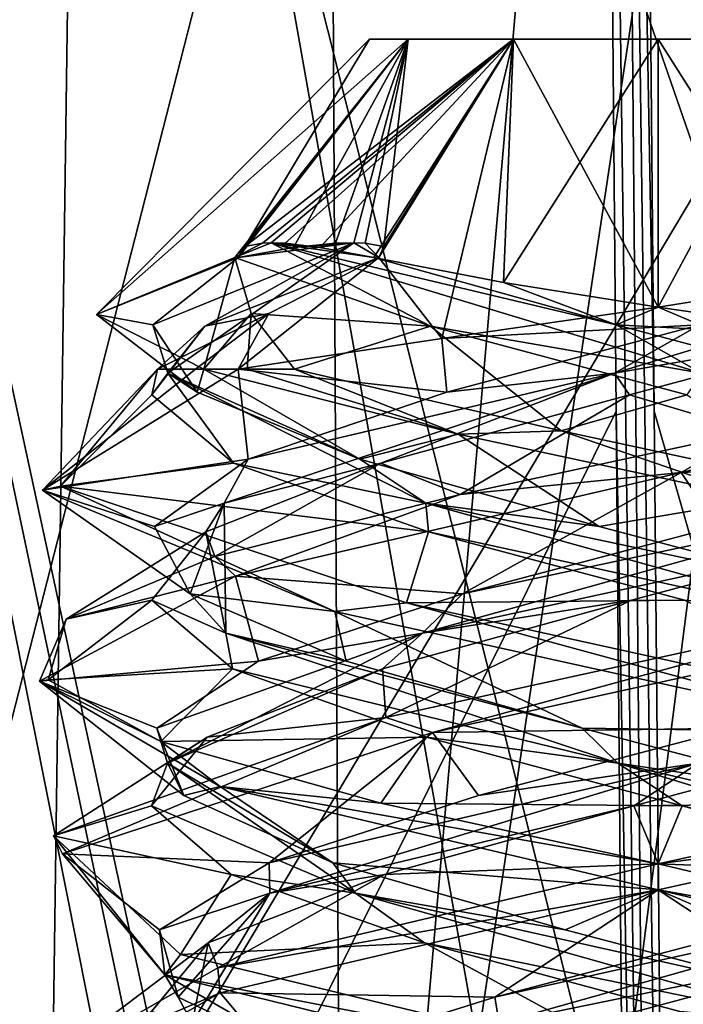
# Model space of a CAD drawing. Header units: millimetres. Extents: x -18.9 to 18.9, y -8.8 to 59.9.
# Tile 357 of 463: x -1.5 to 0.1, y 36.7 to 39. Entities that reach past the tile are written whole.
import ezdxf

# ---------------------------------------------------------------- set-up
doc = ezdxf.new("R2010")
doc.units = ezdxf.units.MM
doc.header["$LTSCALE"] = 65.185185
for name, color, linetype in [('1', 7, 'CONTINUOUS'), ('20', 7, 'CONTINUOUS'), ('3131', 7, 'CONTINUOUS'), ('3132', 7, 'CONTINUOUS'), ('3133', 7, 'CONTINUOUS'), ('3136', 7, 'CONTINUOUS'), ('3199', 7, 'CONTINUOUS'), ('3200', 7, 'CONTINUOUS'), ('3201', 7, 'CONTINUOUS'), ('3202', 7, 'CONTINUOUS'), ('3203', 7, 'CONTINUOUS'), ('3204', 7, 'CONTINUOUS'), ('3205', 7, 'CONTINUOUS'), ('3206', 7, 'CONTINUOUS'), ('3207', 7, 'CONTINUOUS'), ('3208', 7, 'CONTINUOUS'), ('3209', 7, 'CONTINUOUS'), ('3210', 7, 'CONTINUOUS'), ('3288', 7, 'CONTINUOUS'), ('461', 7, 'CONTINUOUS'), ('527', 7, 'CONTINUOUS'), ('532', 7, 'CONTINUOUS'), ('533', 7, 'CONTINUOUS'), ('545', 7, 'CONTINUOUS'), ('831', 7, 'CONTINUOUS')]:
    doc.layers.add(name, color=color, linetype=linetype)

msp = doc.modelspace()

# ---------------------------------------------------------------- linework, layer by layer
at = {"layer": '1', "color": 7, "linetype": 'Continuous'}
for points in [[(-0.7633, 34.4, -17.3832), (-5.1701, 34.4, -16.6141), (-0.8483, 50.9109, -17.3793), (-0.7633, 34.4, -17.3832)], [(-0.8483, 50.9109, -17.3793), (-5.1701, 34.4, -16.6141), (-3.6937, 50.9106, -17.0034), (-0.8483, 50.9109, -17.3793)], [(1.7202, 50.9108, -17.3148), (-0.7633, 34.4, -17.3832), (-0.8483, 50.9109, -17.3793), (1.7202, 50.9108, -17.3148)], [(3.694, 34.4, -17.0034), (-0.7633, 34.4, -17.3832), (1.7202, 50.9108, -17.3148), (3.694, 34.4, -17.0034)], [(-3.8845, 32.6, 16.9605), (-0.5737, 32.6, 17.3906), (-2.778, 43.6898, 17.1768), (-3.8845, 32.6, 16.9605)], [(-2.778, 43.6898, 17.1768), (-0.5737, 32.6, 17.3906), (0.833, 43.5761, 17.38), (-2.778, 43.6898, 17.1768)], [(-0.5737, 32.6, 17.3906), (2.7607, 32.6, 17.1796), (0.833, 43.5761, 17.38), (-0.5737, 32.6, 17.3906)]]:
    msp.add_3dface(points, dxfattribs=at)
at = {"layer": '20', "color": 7, "linetype": 'Continuous'}
for points in [[(-2.7681, 37.9345, -14.8684), (-2.8526, 34.593, -14.9536), (-1.3992, 41.407, -15.9712), (-2.7681, 37.9345, -14.8684)], [(-1.3992, 41.407, -15.9712), (-2.8526, 34.593, -14.9536), (-1.494, 34.593, -16.1898), (-1.3992, 41.407, -15.9712)], [(-2.6795, 41.407, -14.7805), (-2.7681, 37.9345, -14.8684), (-1.3992, 41.407, -15.9712), (-2.6795, 41.407, -14.7805)], [(0.3118, 34.593, -16.526), (-1.3992, 41.407, -15.9712), (-1.494, 34.593, -16.1898), (0.3118, 34.593, -16.526)], [(0.3206, 41.407, -16.286), (-1.3992, 41.407, -15.9712), (0.3118, 34.593, -16.526), (0.3206, 41.407, -16.286)]]:
    msp.add_3dface(points, dxfattribs=at)
at = {"layer": '3131', "color": 7, "linetype": 'Continuous'}
for points in [[(-0.7, 39, -13.3), (-0.606, 39, -12.9498), (-0.606, 39, -13.6502), (-0.7, 39, -13.3)], [(-0.606, 39, -12.9498), (-0.3502, 39, -12.694), (-0.606, 39, -13.6502), (-0.606, 39, -12.9498)], [(-0.606, 39, -13.6502), (-0.3502, 39, -12.694), (-0.3502, 39, -13.906), (-0.606, 39, -13.6502)], [(-0.3502, 39, -12.694), (0, 39, -12.6), (-0.3502, 39, -13.906), (-0.3502, 39, -12.694)], [(-0.3502, 39, -13.906), (0, 39, -12.6), (0, 39, -14), (-0.3502, 39, -13.906)], [(0, 39, -14), (0, 39, -12.6), (0.3502, 39, -12.694), (0, 39, -14)], [(0.3502, 39, -13.906), (0, 39, -14), (0.3502, 39, -12.694), (0.3502, 39, -13.906)]]:
    msp.add_3dface(points, dxfattribs=at)
at = {"layer": '3132', "color": 7, "linetype": 'Continuous'}
for points in [[(-0.7, 39, -13.3), (-0.606, 39, -13.6502), (-1.3619, 38.3327, -13.4206), (-0.7, 39, -13.3)], [(-1.0181, 38.4706, -12.611), (-0.7, 39, -13.3), (-1.3619, 38.3327, -13.4206), (-1.0181, 38.4706, -12.611)], [(-1.3619, 38.3327, -13.4206), (-0.606, 39, -13.6502), (-1.0262, 38.4706, -13.9769), (-1.3619, 38.3327, -13.4206)], [(-1.0262, 38.4706, -13.9769), (-0.606, 39, -13.6502), (-1.0022, 38.4974, -13.9647), (-1.0262, 38.4706, -13.9769)], [(-0.606, 39, -12.9498), (-0.7, 39, -13.3), (-1.0181, 38.4706, -12.611), (-0.606, 39, -12.9498)], [(-0.8838, 38.4952, -12.4812), (-0.606, 39, -12.9498), (-1.0181, 38.4706, -12.611), (-0.8838, 38.4952, -12.4812)], [(-0.606, 39, -13.6502), (-0.3502, 39, -13.906), (-1.0022, 38.4974, -13.9647), (-0.606, 39, -13.6502)], [(-1.0022, 38.4974, -13.9647), (-0.3502, 39, -13.906), (-0.9589, 38.506, -14.0114), (-1.0022, 38.4974, -13.9647)], [(-0.9589, 38.506, -14.0114), (-0.3502, 39, -13.906), (-0.9382, 38.5067, -14.0374), (-0.9589, 38.506, -14.0114)], [(-0.9382, 38.5067, -14.0374), (-0.3502, 39, -13.906), (-0.9043, 38.5054, -14.0806), (-0.9382, 38.5067, -14.0374)], [(-0.9043, 38.5054, -14.0806), (-0.3502, 39, -13.906), (-0.8203, 38.4954, -14.1821), (-0.9043, 38.5054, -14.0806)], [(-0.7824, 38.5053, -12.3972), (-0.606, 39, -12.9498), (-0.8838, 38.4952, -12.4812), (-0.7824, 38.5053, -12.3972)], [(-0.8203, 38.4954, -14.1821), (-0.3502, 39, -13.906), (-0.689, 38.4706, -14.3181), (-0.8203, 38.4954, -14.1821)], [(-0.7374, 38.5067, -12.3618), (-0.606, 39, -12.9498), (-0.7824, 38.5053, -12.3972), (-0.7374, 38.5067, -12.3618)], [(-0.7102, 38.506, -12.3402), (-0.606, 39, -12.9498), (-0.7374, 38.5067, -12.3618), (-0.7102, 38.506, -12.3402)], [(-0.6646, 38.4973, -12.2976), (-0.606, 39, -12.9498), (-0.7102, 38.506, -12.3402), (-0.6646, 38.4973, -12.2976)], [(-0.689, 38.4706, -14.3181), (-0.3502, 39, -13.906), (-0.3746, 38.41, -14.5344), (-0.689, 38.4706, -14.3181)], [(-0.6769, 38.4706, -12.2738), (-0.3502, 39, -12.694), (-0.6646, 38.4973, -12.2976), (-0.6769, 38.4706, -12.2738)], [(-0.3502, 39, -12.694), (-0.6769, 38.4706, -12.2738), (-0.5245, 38.2745, -11.9745), (-0.3502, 39, -12.694)], [(-0.3502, 39, -12.694), (-0.606, 39, -12.9498), (-0.6646, 38.4973, -12.2976), (-0.3502, 39, -12.694)], [(0, 38.3506, -11.9506), (-0.3502, 39, -12.694), (-0.5245, 38.2745, -11.9745), (0, 38.3506, -11.9506)], [(-0.3502, 39, -13.906), (0, 39, -14), (-0.3746, 38.41, -14.5344), (-0.3502, 39, -13.906)], [(-0.3746, 38.41, -14.5344), (0, 39, -14), (0, 38.3506, -14.6494), (-0.3746, 38.41, -14.5344)], [(0, 39, -12.6), (-0.3502, 39, -12.694), (0, 38.3506, -11.9506), (0, 39, -12.6)], [(-1.1015, 38.2, -14.3182), (-1.3619, 38.3327, -13.4206), (-1.0262, 38.4706, -13.9769), (-1.1015, 38.2, -14.3182)], [(-0.9864, 38.335, -14.2435), (-1.1015, 38.2, -14.3182), (-1.0262, 38.4706, -13.9769), (-0.9864, 38.335, -14.2435)], [(-0.9434, 38.3351, -12.3136), (-1.0182, 38.2, -12.1985), (-0.6769, 38.4706, -12.2738), (-0.9434, 38.3351, -12.3136)], [(-0.6769, 38.4706, -12.2738), (-1.0182, 38.2, -12.1985), (-0.5245, 38.2745, -11.9745), (-0.6769, 38.4706, -12.2738)], [(-1.2135, 38.2, -12.4183), (-1.1213, 38.2, -12.3036), (-0.9434, 38.3351, -12.3136), (-1.2135, 38.2, -12.4183)], [(-1.1213, 38.2, -12.3036), (-1.0182, 38.2, -12.1985), (-0.9434, 38.3351, -12.3136), (-1.1213, 38.2, -12.3036)], [(-0.9964, 38.2, -14.4213), (-1.1015, 38.2, -14.3182), (-0.9864, 38.335, -14.2435), (-0.9964, 38.2, -14.4213)], [(-0.8817, 38.2, -14.5135), (-0.9964, 38.2, -14.4213), (-0.9864, 38.335, -14.2435), (-0.8817, 38.2, -14.5135)]]:
    msp.add_3dface(points, dxfattribs=at)
at = {"layer": '3133', "color": 7, "linetype": 'Continuous'}
for points in [[(1.1015, 38.2, -12.2818), (0.2287, 38.0487, -11.8175), (0.0561, 37.9494, -11.8011), (1.1015, 38.2, -12.2818)], [(0.2287, 38.0487, -11.8175), (-0.4799, 37.8963, -11.8788), (0.0561, 37.9494, -11.8011), (0.2287, 38.0487, -11.8175)], [(0.0561, 37.9494, -11.8011), (-0.4799, 37.8963, -11.8788), (-1.0242, 37.6983, -12.2041), (0.0561, 37.9494, -11.8011)], [(-0.4799, 37.8963, -11.8788), (-1.0743, 37.7459, -12.2532), (-1.0242, 37.6983, -12.2041), (-0.4799, 37.8963, -11.8788)], [(-1.0743, 37.7459, -12.2532), (-1.435, 37.5941, -12.8632), (-1.0242, 37.6983, -12.2041), (-1.0743, 37.7459, -12.2532)], [(-1.0242, 37.6983, -12.2041), (-1.435, 37.5941, -12.8632), (-1.4998, 37.4432, -13.2731), (-1.0242, 37.6983, -12.2041)], [(0.6203, 37.6357, -11.9343), (-0.6602, 37.3549, -11.9531), (-0.5467, 37.3188, -11.9032), (0.6203, 37.6357, -11.9343)], [(0.7838, 37.6125, -12.0211), (0.6203, 37.6357, -11.9343), (-0.5467, 37.3188, -11.9032), (0.7838, 37.6125, -12.0211)], [(-1.435, 37.5941, -12.8632), (-1.4787, 37.4463, -13.5519), (-1.4998, 37.4432, -13.2731), (-1.435, 37.5941, -12.8632)], [(-1.4787, 37.4463, -13.5519), (-1.2056, 37.2972, -14.1925), (-1.4998, 37.4432, -13.2731), (-1.4787, 37.4463, -13.5519)], [(-1.4998, 37.4432, -13.2731), (-1.2056, 37.2972, -14.1925), (-1.062, 37.1879, -14.3593), (-1.4998, 37.4432, -13.2731)], [(-0.6602, 37.3549, -11.9531), (-1.4657, 37.0682, -12.9813), (-1.4437, 37.025, -12.8929), (-0.6602, 37.3549, -11.9531)], [(-0.5467, 37.3188, -11.9032), (-0.6602, 37.3549, -11.9531), (-1.4437, 37.025, -12.8929), (-0.5467, 37.3188, -11.9032)], [(-1.2056, 37.2972, -14.1925), (-0.6723, 37.1479, -14.6409), (-1.062, 37.1879, -14.3593), (-1.2056, 37.2972, -14.1925)], [(-0.6723, 37.1479, -14.6409), (0, 37, -14.8), (-1.062, 37.1879, -14.3593), (-0.6723, 37.1479, -14.6409)], [(-1.062, 37.1879, -14.3593), (0, 37, -14.8), (0, 36.9375, -14.8), (-1.062, 37.1879, -14.3593)], [(-1.4657, 37.0682, -12.9813), (-1.1582, 36.7808, -14.2532), (-1.196, 36.7312, -14.2053), (-1.4657, 37.0682, -12.9813)], [(-1.4437, 37.025, -12.8929), (-1.4657, 37.0682, -12.9813), (-1.196, 36.7312, -14.2053), (-1.4437, 37.025, -12.8929)], [(0, 36.9375, -11.8), (0, 37, -11.8), (-1.067, 36.7481, -12.2457), (0, 36.9375, -11.8)], [(-1.0616, 36.6872, -12.2403), (0, 36.9375, -11.8), (-1.067, 36.7481, -12.2457), (-1.0616, 36.6872, -12.2403)], [(-1.1582, 36.7808, -14.2532), (0, 36.5, -14.8), (-1.196, 36.7312, -14.2053), (-1.1582, 36.7808, -14.2532)], [(-1.5, 36.4999, -13.3004), (-1.0616, 36.6872, -12.2403), (-1.067, 36.7481, -12.2457), (-1.5, 36.4999, -13.3004)], [(-1.196, 36.7312, -14.2053), (0, 36.5, -14.8), (0, 36.4375, -14.8), (-1.196, 36.7312, -14.2053)], [(-1.5, 36.437, -13.3023), (-1.0616, 36.6872, -12.2403), (-1.5, 36.4999, -13.3004), (-1.5, 36.437, -13.3023)]]:
    msp.add_3dface(points, dxfattribs=at)
at = {"layer": '3136', "color": 7, "linetype": 'Continuous'}
for points in [[(0.3502, 39, -12.694), (0, 39, -12.6), (0.3746, 38.41, -12.0656), (0.3502, 39, -12.694)], [(0, 39, -12.6), (0, 38.3506, -11.9506), (0.3746, 38.41, -12.0656), (0, 39, -12.6)], [(0, 39, -14), (0.3502, 39, -13.906), (0, 38.3506, -14.6494), (0, 39, -14)], [(0, 38.3506, -14.6494), (0.3502, 39, -13.906), (0.5245, 38.2745, -14.6255), (0, 38.3506, -14.6494)]]:
    msp.add_3dface(points, dxfattribs=at)
at = {"layer": '3199', "color": 7, "linetype": 'Continuous'}
for points in [[(-0.9864, 38.335, -14.2435), (-1.0262, 38.4706, -13.9769), (-0.5519, 38.3044, -14.3985), (-0.9864, 38.335, -14.2435)], [(-0.8817, 38.2, -14.5135), (-0.9864, 38.335, -14.2435), (-0.5519, 38.3044, -14.3985), (-0.8817, 38.2, -14.5135)], [(-0.235, 38.0501, -14.7815), (-0.8817, 38.2, -14.5135), (-0.5519, 38.3044, -14.3985), (-0.235, 38.0501, -14.7815)], [(0.0695, 38.1382, -14.5274), (-0.235, 38.0501, -14.7815), (-0.5519, 38.3044, -14.3985), (0.0695, 38.1382, -14.5274)], [(0.4631, 37.9001, -14.7267), (-0.235, 38.0501, -14.7815), (0.0695, 38.1382, -14.5274), (0.4631, 37.9001, -14.7267)], [(-0.0585, 37.1411, -12.072), (0.681, 37.15, -11.9635), (0.5617, 37.3073, -12.2064), (-0.0585, 37.1411, -12.072)], [(-0.6631, 36.9749, -12.2648), (0, 37, -11.8), (-0.0585, 37.1411, -12.072), (-0.6631, 36.9749, -12.2648)], [(0, 37, -11.8), (0.681, 37.15, -11.9635), (-0.0585, 37.1411, -12.072), (0, 37, -11.8)], [(-1.067, 36.7481, -12.2457), (0, 37, -11.8), (-0.6631, 36.9749, -12.2648), (-1.067, 36.7481, -12.2457)], [(-1.091, 36.8087, -12.7335), (-1.067, 36.7481, -12.2457), (-0.6631, 36.9749, -12.2648), (-1.091, 36.8087, -12.7335)], [(-1.5, 36.4999, -13.3004), (-1.067, 36.7481, -12.2457), (-1.091, 36.8087, -12.7335), (-1.5, 36.4999, -13.3004)], [(-1.2282, 36.6425, -13.353), (-1.5, 36.4999, -13.3004), (-1.091, 36.8087, -12.7335), (-1.2282, 36.6425, -13.353)]]:
    msp.add_3dface(points, dxfattribs=at)
at = {"layer": '3200', "color": 7, "linetype": 'Continuous'}
for points in [[(-1.0262, 38.4706, -13.9769), (-0.9589, 38.506, -14.0114), (-0.9382, 38.5067, -14.0374), (-1.0262, 38.4706, -13.9769)], [(-1.0262, 38.4706, -13.9769), (-0.9382, 38.5067, -14.0374), (-0.5519, 38.3044, -14.3985), (-1.0262, 38.4706, -13.9769)], [(-1.0262, 38.4706, -13.9769), (-1.0022, 38.4974, -13.9647), (-0.9589, 38.506, -14.0114), (-1.0262, 38.4706, -13.9769)], [(-0.9382, 38.5067, -14.0374), (-0.9043, 38.5054, -14.0806), (-0.8203, 38.4954, -14.1821), (-0.9382, 38.5067, -14.0374)], [(-0.9382, 38.5067, -14.0374), (-0.8203, 38.4954, -14.1821), (-0.689, 38.4706, -14.3181), (-0.9382, 38.5067, -14.0374)], [(-0.9382, 38.5067, -14.0374), (-0.689, 38.4706, -14.3181), (-0.1015, 38.3076, -14.5252), (-0.9382, 38.5067, -14.0374)], [(-0.5519, 38.3044, -14.3985), (-0.9382, 38.5067, -14.0374), (0.1057, 38.1905, -14.4886), (-0.5519, 38.3044, -14.3985)], [(0.1057, 38.1905, -14.4886), (-0.9382, 38.5067, -14.0374), (-0.1015, 38.3076, -14.5252), (0.1057, 38.1905, -14.4886)], [(0.0695, 38.1382, -14.5274), (-0.5519, 38.3044, -14.3985), (0.1057, 38.1905, -14.4886), (0.0695, 38.1382, -14.5274)], [(0.5121, 38.1445, -14.4176), (0.1057, 38.1905, -14.4886), (-0.1015, 38.3076, -14.5252), (0.5121, 38.1445, -14.4176)], [(-0.4351, 37.1661, -12.1502), (0.0974, 37.2448, -12.1107), (0.1843, 37.3292, -12.0845), (-0.4351, 37.1661, -12.1502)], [(-0.0585, 37.1411, -12.072), (0.5617, 37.3073, -12.2064), (0.0974, 37.2448, -12.1107), (-0.0585, 37.1411, -12.072)], [(-0.9411, 36.9295, -12.5664), (0.0974, 37.2448, -12.1107), (-0.9429, 37.003, -12.5111), (-0.9411, 36.9295, -12.5664)], [(-0.9429, 37.003, -12.5111), (0.0974, 37.2448, -12.1107), (-0.4351, 37.1661, -12.1502), (-0.9429, 37.003, -12.5111)], [(-0.0585, 37.1411, -12.072), (0.0974, 37.2448, -12.1107), (-0.9411, 36.9295, -12.5664), (-0.0585, 37.1411, -12.072)], [(-0.6631, 36.9749, -12.2648), (-0.0585, 37.1411, -12.072), (-0.9411, 36.9295, -12.5664), (-0.6631, 36.9749, -12.2648)], [(-1.2085, 36.84, -13.0746), (-0.9411, 36.9295, -12.5664), (-0.9429, 37.003, -12.5111), (-1.2085, 36.84, -13.0746)], [(-1.091, 36.8087, -12.7335), (-0.6631, 36.9749, -12.2648), (-0.9411, 36.9295, -12.5664), (-1.091, 36.8087, -12.7335)], [(-1.1639, 36.6769, -13.6959), (-0.9411, 36.9295, -12.5664), (-1.2085, 36.84, -13.0746), (-1.1639, 36.6769, -13.6959)], [(-1.1295, 36.6142, -13.6848), (-0.9411, 36.9295, -12.5664), (-1.1639, 36.6769, -13.6959), (-1.1295, 36.6142, -13.6848)], [(-1.091, 36.8087, -12.7335), (-0.9411, 36.9295, -12.5664), (-1.1295, 36.6142, -13.6848), (-1.091, 36.8087, -12.7335)], [(-1.2282, 36.6425, -13.353), (-1.091, 36.8087, -12.7335), (-1.1295, 36.6142, -13.6848), (-1.2282, 36.6425, -13.353)], [(-0.8204, 36.5138, -14.2156), (-1.1295, 36.6142, -13.6848), (-1.1639, 36.6769, -13.6959), (-0.8204, 36.5138, -14.2156)]]:
    msp.add_3dface(points, dxfattribs=at)
at = {"layer": '3201', "color": 7, "linetype": 'Continuous'}
for points in [[(-0.689, 38.4706, -14.3181), (-0.3746, 38.41, -14.5344), (-0.1015, 38.3076, -14.5252), (-0.689, 38.4706, -14.3181)], [(-0.3746, 38.41, -14.5344), (0, 38.3506, -14.6494), (-0.1015, 38.3076, -14.5252), (-0.3746, 38.41, -14.5344)], [(0, 38.3506, -14.6494), (0.5245, 38.2745, -14.6255), (-0.1015, 38.3076, -14.5252), (0, 38.3506, -14.6494)], [(0.5245, 38.2745, -14.6255), (0.5121, 38.1445, -14.4176), (-0.1015, 38.3076, -14.5252), (0.5245, 38.2745, -14.6255)], [(0.7838, 37.6125, -12.0211), (-0.5467, 37.3188, -11.9032), (0.1843, 37.3292, -12.0845), (0.7838, 37.6125, -12.0211)], [(-0.5467, 37.3188, -11.9032), (-0.4351, 37.1661, -12.1502), (0.1843, 37.3292, -12.0845), (-0.5467, 37.3188, -11.9032)], [(-0.5467, 37.3188, -11.9032), (-1.4437, 37.025, -12.8929), (-0.9429, 37.003, -12.5111), (-0.5467, 37.3188, -11.9032)], [(-0.5467, 37.3188, -11.9032), (-0.9429, 37.003, -12.5111), (-0.4351, 37.1661, -12.1502), (-0.5467, 37.3188, -11.9032)], [(-1.4437, 37.025, -12.8929), (-1.196, 36.7312, -14.2053), (-1.2085, 36.84, -13.0746), (-1.4437, 37.025, -12.8929)], [(-1.4437, 37.025, -12.8929), (-1.2085, 36.84, -13.0746), (-0.9429, 37.003, -12.5111), (-1.4437, 37.025, -12.8929)], [(-1.196, 36.7312, -14.2053), (-1.1639, 36.6769, -13.6959), (-1.2085, 36.84, -13.0746), (-1.196, 36.7312, -14.2053)], [(-1.196, 36.7312, -14.2053), (0, 36.4375, -14.8), (-0.8204, 36.5138, -14.2156), (-1.196, 36.7312, -14.2053)], [(-1.196, 36.7312, -14.2053), (-0.8204, 36.5138, -14.2156), (-1.1639, 36.6769, -13.6959), (-1.196, 36.7312, -14.2053)]]:
    msp.add_3dface(points, dxfattribs=at)
at = {"layer": '3202', "color": 7, "linetype": 'Continuous'}
for points in [[(-0.064, 37.6397, -12.0723), (0.6203, 37.6357, -11.9343), (0.5568, 37.8059, -12.2039), (-0.064, 37.6397, -12.0723)], [(-0.6678, 37.4735, -12.2678), (-0.6602, 37.3549, -11.9531), (-0.064, 37.6397, -12.0723), (-0.6678, 37.4735, -12.2678)], [(-0.6602, 37.3549, -11.9531), (0.6203, 37.6357, -11.9343), (-0.064, 37.6397, -12.0723), (-0.6602, 37.3549, -11.9531)], [(-1.0936, 37.3073, -12.7383), (-0.6602, 37.3549, -11.9531), (-0.6678, 37.4735, -12.2678), (-1.0936, 37.3073, -12.7383)], [(-1.4657, 37.0682, -12.9813), (-0.6602, 37.3549, -11.9531), (-1.0936, 37.3073, -12.7383), (-1.4657, 37.0682, -12.9813)], [(-1.228, 37.1411, -13.3585), (-1.4657, 37.0682, -12.9813), (-1.0936, 37.3073, -12.7383), (-1.228, 37.1411, -13.3585)], [(-1.0352, 36.9749, -13.9631), (-1.4657, 37.0682, -12.9813), (-1.228, 37.1411, -13.3585), (-1.0352, 36.9749, -13.9631)], [(-1.1582, 36.7808, -14.2532), (-1.4657, 37.0682, -12.9813), (-1.0352, 36.9749, -13.9631), (-1.1582, 36.7808, -14.2532)], [(-0.5665, 36.8087, -14.391), (-1.1582, 36.7808, -14.2532), (-1.0352, 36.9749, -13.9631), (-0.5665, 36.8087, -14.391)], [(0, 36.5, -14.8), (-1.1582, 36.7808, -14.2532), (-0.5665, 36.8087, -14.391), (0, 36.5, -14.8)], [(0.053, 36.6425, -14.5282), (0, 36.5, -14.8), (-0.5665, 36.8087, -14.391), (0.053, 36.6425, -14.5282)]]:
    msp.add_3dface(points, dxfattribs=at)
at = {"layer": '3203', "color": 7, "linetype": 'Continuous'}
for points in [[(0.5568, 37.8059, -12.2039), (0.5631, 37.8752, -12.248), (-0.571, 37.5599, -12.2522), (0.5568, 37.8059, -12.2039)], [(-0.571, 37.5599, -12.2522), (0.5631, 37.8752, -12.248), (-0.4739, 37.6553, -12.1656), (-0.571, 37.5599, -12.2522)], [(-0.4739, 37.6553, -12.1656), (0.5631, 37.8752, -12.248), (0.143, 37.8184, -12.079), (-0.4739, 37.6553, -12.1656)], [(-0.064, 37.6397, -12.0723), (0.5568, 37.8059, -12.2039), (-0.571, 37.5599, -12.2522), (-0.064, 37.6397, -12.0723)], [(-0.9691, 37.4922, -12.5435), (-0.571, 37.5599, -12.2522), (-0.4739, 37.6553, -12.1656), (-0.9691, 37.4922, -12.5435)], [(-0.6678, 37.4735, -12.2678), (-0.064, 37.6397, -12.0723), (-0.571, 37.5599, -12.2522), (-0.6678, 37.4735, -12.2678)], [(-1.1893, 37.2447, -13.2029), (-0.571, 37.5599, -12.2522), (-1.2155, 37.3292, -13.1157), (-1.1893, 37.2447, -13.2029)], [(-1.2155, 37.3292, -13.1157), (-0.571, 37.5599, -12.2522), (-0.9691, 37.4922, -12.5435), (-1.2155, 37.3292, -13.1157)], [(-0.6678, 37.4735, -12.2678), (-0.571, 37.5599, -12.2522), (-1.1893, 37.2447, -13.2029), (-0.6678, 37.4735, -12.2678)], [(-1.0936, 37.3073, -12.7383), (-0.6678, 37.4735, -12.2678), (-1.1893, 37.2447, -13.2029), (-1.0936, 37.3073, -12.7383)], [(-1.1498, 37.1661, -13.7351), (-1.1893, 37.2447, -13.2029), (-1.2155, 37.3292, -13.1157), (-1.1498, 37.1661, -13.7351)], [(-1.228, 37.1411, -13.3585), (-1.0936, 37.3073, -12.7383), (-1.1893, 37.2447, -13.2029), (-1.228, 37.1411, -13.3585)], [(-1.228, 37.1411, -13.3585), (-1.1893, 37.2447, -13.2029), (-0.7334, 36.9294, -14.2413), (-1.228, 37.1411, -13.3585)], [(-0.7334, 36.9294, -14.2413), (-1.1893, 37.2447, -13.2029), (-0.7889, 37.003, -14.2429), (-0.7334, 36.9294, -14.2413)], [(-0.7889, 37.003, -14.2429), (-1.1893, 37.2447, -13.2029), (-1.1498, 37.1661, -13.7351), (-0.7889, 37.003, -14.2429)], [(-1.0352, 36.9749, -13.9631), (-1.228, 37.1411, -13.3585), (-0.7334, 36.9294, -14.2413), (-1.0352, 36.9749, -13.9631)], [(-0.2254, 36.84, -14.5085), (-0.7334, 36.9294, -14.2413), (-0.7889, 37.003, -14.2429), (-0.2254, 36.84, -14.5085)], [(-0.5665, 36.8087, -14.391), (-1.0352, 36.9749, -13.9631), (-0.7334, 36.9294, -14.2413), (-0.5665, 36.8087, -14.391)], [(-0.5665, 36.8087, -14.391), (-0.7334, 36.9294, -14.2413), (0.385, 36.6142, -14.4295), (-0.5665, 36.8087, -14.391)], [(0.385, 36.6142, -14.4295), (-0.7334, 36.9294, -14.2413), (0.3959, 36.6769, -14.4639), (0.385, 36.6142, -14.4295)], [(0.3959, 36.6769, -14.4639), (-0.7334, 36.9294, -14.2413), (-0.2254, 36.84, -14.5085), (0.3959, 36.6769, -14.4639)], [(0.053, 36.6425, -14.5282), (-0.5665, 36.8087, -14.391), (0.385, 36.6142, -14.4295), (0.053, 36.6425, -14.5282)]]:
    msp.add_3dface(points, dxfattribs=at)
at = {"layer": '3204', "color": 7, "linetype": 'Continuous'}
for points in [[(1.1015, 38.2, -12.2818), (0.0561, 37.9494, -11.8011), (0.7232, 37.9814, -12.3058), (1.1015, 38.2, -12.2818)], [(0.0561, 37.9494, -11.8011), (0.143, 37.8184, -12.079), (0.7232, 37.9814, -12.3058), (0.0561, 37.9494, -11.8011)], [(0.0561, 37.9494, -11.8011), (-1.0242, 37.6983, -12.2041), (-0.4739, 37.6553, -12.1656), (0.0561, 37.9494, -11.8011)], [(0.0561, 37.9494, -11.8011), (-0.4739, 37.6553, -12.1656), (0.143, 37.8184, -12.079), (0.0561, 37.9494, -11.8011)], [(-1.0242, 37.6983, -12.2041), (-1.4998, 37.4432, -13.2731), (-0.9691, 37.4922, -12.5435), (-1.0242, 37.6983, -12.2041)], [(-1.0242, 37.6983, -12.2041), (-0.9691, 37.4922, -12.5435), (-0.4739, 37.6553, -12.1656), (-1.0242, 37.6983, -12.2041)], [(-1.4998, 37.4432, -13.2731), (-1.2155, 37.3292, -13.1157), (-0.9691, 37.4922, -12.5435), (-1.4998, 37.4432, -13.2731)], [(-1.4998, 37.4432, -13.2731), (-1.062, 37.1879, -14.3593), (-1.1498, 37.1661, -13.7351), (-1.4998, 37.4432, -13.2731)], [(-1.4998, 37.4432, -13.2731), (-1.1498, 37.1661, -13.7351), (-1.2155, 37.3292, -13.1157), (-1.4998, 37.4432, -13.2731)], [(-1.062, 37.1879, -14.3593), (-0.7889, 37.003, -14.2429), (-1.1498, 37.1661, -13.7351), (-1.062, 37.1879, -14.3593)], [(-1.062, 37.1879, -14.3593), (0, 36.9375, -14.8), (-0.7889, 37.003, -14.2429), (-1.062, 37.1879, -14.3593)], [(0, 36.9375, -14.8), (-0.2254, 36.84, -14.5085), (-0.7889, 37.003, -14.2429), (0, 36.9375, -14.8)], [(0, 36.9375, -14.8), (0.3959, 36.6769, -14.4639), (-0.2254, 36.84, -14.5085), (0, 36.9375, -14.8)], [(0.3959, 36.6769, -14.4639), (0, 36.9375, -14.8), (1.0592, 36.6879, -14.3621), (0.3959, 36.6769, -14.4639)]]:
    msp.add_3dface(points, dxfattribs=at)
at = {"layer": '3205', "color": 7, "linetype": 'Continuous'}
for points in [[(-0.0695, 38.1382, -12.0726), (0.2287, 38.0487, -11.8175), (0.5519, 38.3044, -12.2015), (-0.0695, 38.1382, -12.0726)], [(-0.6724, 37.9721, -12.2708), (-0.4799, 37.8963, -11.8788), (-0.0695, 38.1382, -12.0726), (-0.6724, 37.9721, -12.2708)], [(-0.4799, 37.8963, -11.8788), (0.2287, 38.0487, -11.8175), (-0.0695, 38.1382, -12.0726), (-0.4799, 37.8963, -11.8788)], [(-1.0961, 37.8059, -12.7432), (-1.0743, 37.7459, -12.2532), (-0.6724, 37.9721, -12.2708), (-1.0961, 37.8059, -12.7432)], [(-1.0743, 37.7459, -12.2532), (-0.4799, 37.8963, -11.8788), (-0.6724, 37.9721, -12.2708), (-1.0743, 37.7459, -12.2532)], [(-1.435, 37.5941, -12.8632), (-1.0743, 37.7459, -12.2532), (-1.0961, 37.8059, -12.7432), (-1.435, 37.5941, -12.8632)], [(-1.2277, 37.6397, -13.364), (-1.435, 37.5941, -12.8632), (-1.0961, 37.8059, -12.7432), (-1.2277, 37.6397, -13.364)], [(-1.4787, 37.4463, -13.5519), (-1.435, 37.5941, -12.8632), (-1.2277, 37.6397, -13.364), (-1.4787, 37.4463, -13.5519)], [(-1.0322, 37.4735, -13.9678), (-1.4787, 37.4463, -13.5519), (-1.2277, 37.6397, -13.364), (-1.0322, 37.4735, -13.9678)], [(-1.2056, 37.2972, -14.1925), (-1.4787, 37.4463, -13.5519), (-1.0322, 37.4735, -13.9678), (-1.2056, 37.2972, -14.1925)], [(-0.5617, 37.3073, -14.3936), (-1.2056, 37.2972, -14.1925), (-1.0322, 37.4735, -13.9678), (-0.5617, 37.3073, -14.3936)], [(-0.6723, 37.1479, -14.6409), (-1.2056, 37.2972, -14.1925), (-0.5617, 37.3073, -14.3936), (-0.6723, 37.1479, -14.6409)], [(0.0585, 37.1411, -14.528), (-0.6723, 37.1479, -14.6409), (-0.5617, 37.3073, -14.3936), (0.0585, 37.1411, -14.528)], [(0, 37, -14.8), (-0.6723, 37.1479, -14.6409), (0.0585, 37.1411, -14.528), (0, 37, -14.8)], [(0.6631, 36.9749, -14.3352), (0, 37, -14.8), (0.0585, 37.1411, -14.528), (0.6631, 36.9749, -14.3352)], [(1.0734, 36.7462, -14.3478), (0, 37, -14.8), (0.6631, 36.9749, -14.3352), (1.0734, 36.7462, -14.3478)]]:
    msp.add_3dface(points, dxfattribs=at)
at = {"layer": '3206', "color": 7, "linetype": 'Continuous'}
for points in [[(0.5519, 38.3044, -12.2015), (0.9382, 38.5067, -12.5626), (-0.1057, 38.1905, -12.1114), (0.5519, 38.3044, -12.2015)], [(-0.1057, 38.1905, -12.1114), (0.9382, 38.5067, -12.5626), (0.1015, 38.3076, -12.0748), (-0.1057, 38.1905, -12.1114)], [(-0.5121, 38.1445, -12.1824), (-0.1057, 38.1905, -12.1114), (0.1015, 38.3076, -12.0748), (-0.5121, 38.1445, -12.1824)], [(-0.0695, 38.1382, -12.0726), (0.5519, 38.3044, -12.2015), (-0.1057, 38.1905, -12.1114), (-0.0695, 38.1382, -12.0726)], [(-0.6724, 37.9721, -12.2708), (-0.1057, 38.1905, -12.1114), (-1.0519, 37.8753, -12.7366), (-0.6724, 37.9721, -12.2708)], [(-1.0519, 37.8753, -12.7366), (-0.1057, 38.1905, -12.1114), (-0.9942, 37.9814, -12.5768), (-1.0519, 37.8753, -12.7366)], [(-0.9942, 37.9814, -12.5768), (-0.1057, 38.1905, -12.1114), (-0.5121, 38.1445, -12.1824), (-0.9942, 37.9814, -12.5768)], [(-0.6724, 37.9721, -12.2708), (-0.0695, 38.1382, -12.0726), (-0.1057, 38.1905, -12.1114), (-0.6724, 37.9721, -12.2708)], [(-1.221, 37.8184, -13.157), (-1.0519, 37.8753, -12.7366), (-0.9942, 37.9814, -12.5768), (-1.221, 37.8184, -13.157)], [(-1.0961, 37.8059, -12.7432), (-0.6724, 37.9721, -12.2708), (-1.0519, 37.8753, -12.7366), (-1.0961, 37.8059, -12.7432)], [(-1.1344, 37.6553, -13.7739), (-1.0519, 37.8753, -12.7366), (-1.221, 37.8184, -13.157), (-1.1344, 37.6553, -13.7739)], [(-1.048, 37.56, -13.8707), (-1.0519, 37.8753, -12.7366), (-1.1344, 37.6553, -13.7739), (-1.048, 37.56, -13.8707)], [(-1.0961, 37.8059, -12.7432), (-1.0519, 37.8753, -12.7366), (-1.048, 37.56, -13.8707), (-1.0961, 37.8059, -12.7432)], [(-1.2277, 37.6397, -13.364), (-1.0961, 37.8059, -12.7432), (-1.048, 37.56, -13.8707), (-1.2277, 37.6397, -13.364)], [(-1.0322, 37.4735, -13.9678), (-1.2277, 37.6397, -13.364), (-1.048, 37.56, -13.8707), (-1.0322, 37.4735, -13.9678)], [(-0.7565, 37.4922, -14.2691), (-1.048, 37.56, -13.8707), (-1.1344, 37.6553, -13.7739), (-0.7565, 37.4922, -14.2691)], [(-1.0322, 37.4735, -13.9678), (-1.048, 37.56, -13.8707), (-0.0974, 37.2448, -14.4893), (-1.0322, 37.4735, -13.9678)], [(-0.0974, 37.2448, -14.4893), (-1.048, 37.56, -13.8707), (-0.1843, 37.3292, -14.5155), (-0.0974, 37.2448, -14.4893)], [(-0.1843, 37.3292, -14.5155), (-1.048, 37.56, -13.8707), (-0.7565, 37.4922, -14.2691), (-0.1843, 37.3292, -14.5155)], [(-0.5617, 37.3073, -14.3936), (-1.0322, 37.4735, -13.9678), (-0.0974, 37.2448, -14.4893), (-0.5617, 37.3073, -14.3936)], [(0.4351, 37.1661, -14.4498), (-0.0974, 37.2448, -14.4893), (-0.1843, 37.3292, -14.5155), (0.4351, 37.1661, -14.4498)], [(0.0585, 37.1411, -14.528), (-0.5617, 37.3073, -14.3936), (-0.0974, 37.2448, -14.4893), (0.0585, 37.1411, -14.528)], [(0.0585, 37.1411, -14.528), (-0.0974, 37.2448, -14.4893), (0.9411, 36.9295, -14.0336), (0.0585, 37.1411, -14.528)], [(0.9411, 36.9295, -14.0336), (-0.0974, 37.2448, -14.4893), (0.9429, 37.003, -14.0889), (0.9411, 36.9295, -14.0336)], [(0.9429, 37.003, -14.0889), (-0.0974, 37.2448, -14.4893), (0.4351, 37.1661, -14.4498), (0.9429, 37.003, -14.0889)], [(0.6631, 36.9749, -14.3352), (0.0585, 37.1411, -14.528), (0.9411, 36.9295, -14.0336), (0.6631, 36.9749, -14.3352)]]:
    msp.add_3dface(points, dxfattribs=at)
at = {"layer": '3207', "color": 7, "linetype": 'Continuous'}
for points in [[(0.3746, 38.41, -12.0656), (0, 38.3506, -11.9506), (0.1015, 38.3076, -12.0748), (0.3746, 38.41, -12.0656)], [(0, 38.3506, -11.9506), (-0.5245, 38.2745, -11.9745), (0.1015, 38.3076, -12.0748), (0, 38.3506, -11.9506)], [(-0.5245, 38.2745, -11.9745), (-0.5121, 38.1445, -12.1824), (0.1015, 38.3076, -12.0748), (-0.5245, 38.2745, -11.9745)], [(-0.5245, 38.2745, -11.9745), (-1.0182, 38.2, -12.1985), (-0.5121, 38.1445, -12.1824), (-0.5245, 38.2745, -11.9745)], [(-0.9942, 37.9814, -12.5768), (-1.0182, 38.2, -12.1985), (-1.4928, 37.9063, -13.4469), (-0.9942, 37.9814, -12.5768)], [(-1.0182, 38.2, -12.1985), (-0.9942, 37.9814, -12.5768), (-0.5121, 38.1445, -12.1824), (-1.0182, 38.2, -12.1985)], [(-1.221, 37.8184, -13.157), (-0.9942, 37.9814, -12.5768), (-1.4928, 37.9063, -13.4469), (-1.221, 37.8184, -13.157)], [(-1.1344, 37.6553, -13.7739), (-1.221, 37.8184, -13.157), (-1.4928, 37.9063, -13.4469), (-1.1344, 37.6553, -13.7739)], [(-0.7838, 37.6125, -14.5789), (-1.1344, 37.6553, -13.7739), (-1.4928, 37.9063, -13.4469), (-0.7838, 37.6125, -14.5789)], [(-0.7565, 37.4922, -14.2691), (-1.1344, 37.6553, -13.7739), (-0.7838, 37.6125, -14.5789), (-0.7565, 37.4922, -14.2691)], [(-0.1843, 37.3292, -14.5155), (-0.7565, 37.4922, -14.2691), (-0.7838, 37.6125, -14.5789), (-0.1843, 37.3292, -14.5155)], [(0.5467, 37.3188, -14.6968), (-0.1843, 37.3292, -14.5155), (-0.7838, 37.6125, -14.5789), (0.5467, 37.3188, -14.6968)], [(0.4351, 37.1661, -14.4498), (-0.1843, 37.3292, -14.5155), (0.5467, 37.3188, -14.6968), (0.4351, 37.1661, -14.4498)], [(0, 36.4375, -11.8), (0.8204, 36.5138, -12.3844), (1.1959, 36.7312, -12.3946), (0, 36.4375, -11.8)]]:
    msp.add_3dface(points, dxfattribs=at)
at = {"layer": '3208', "color": 7, "linetype": 'Continuous'}
for points in [[(-0.9434, 38.3351, -12.3136), (-0.6769, 38.4706, -12.2738), (-1.0985, 38.3044, -12.7481), (-0.9434, 38.3351, -12.3136)], [(-1.2135, 38.2, -12.4183), (-0.9434, 38.3351, -12.3136), (-1.0985, 38.3044, -12.7481), (-1.2135, 38.2, -12.4183)], [(-1.2274, 38.1382, -13.3695), (-1.2135, 38.2, -12.4183), (-1.0985, 38.3044, -12.7481), (-1.2274, 38.1382, -13.3695)], [(-1.4489, 37.9167, -13.6882), (-1.2135, 38.2, -12.4183), (-1.2274, 38.1382, -13.3695), (-1.4489, 37.9167, -13.6882)], [(-1.0292, 37.9721, -13.9724), (-1.4489, 37.9167, -13.6882), (-1.2274, 38.1382, -13.3695), (-1.0292, 37.9721, -13.9724)], [(-0.5568, 37.8059, -14.3961), (-1.4489, 37.9167, -13.6882), (-1.0292, 37.9721, -13.9724), (-0.5568, 37.8059, -14.3961)], [(-0.6101, 37.6333, -14.6703), (-1.4489, 37.9167, -13.6882), (-0.5568, 37.8059, -14.3961), (-0.6101, 37.6333, -14.6703)], [(0.064, 37.6397, -14.5277), (-0.6101, 37.6333, -14.6703), (-0.5568, 37.8059, -14.3961), (0.064, 37.6397, -14.5277)], [(0.6811, 37.35, -14.6365), (-0.6101, 37.6333, -14.6703), (0.064, 37.6397, -14.5277), (0.6811, 37.35, -14.6365)], [(-0.053, 36.6425, -12.0718), (0, 36.5, -11.8), (0.5665, 36.8087, -12.209), (-0.053, 36.6425, -12.0718)], [(0, 36.5, -11.8), (1.1656, 36.7833, -12.3559), (0.5665, 36.8087, -12.209), (0, 36.5, -11.8)]]:
    msp.add_3dface(points, dxfattribs=at)
at = {"layer": '3209', "color": 7, "linetype": 'Continuous'}
for points in [[(-0.7374, 38.5067, -12.3618), (-1.0181, 38.4706, -12.611), (-1.2252, 38.3076, -13.1985), (-0.7374, 38.5067, -12.3618)], [(-1.1886, 38.1904, -13.406), (-0.7374, 38.5067, -12.3618), (-1.2252, 38.3076, -13.1985), (-1.1886, 38.1904, -13.406)], [(-1.0985, 38.3044, -12.7481), (-0.7374, 38.5067, -12.3618), (-1.1886, 38.1904, -13.406), (-1.0985, 38.3044, -12.7481)], [(-0.6769, 38.4706, -12.2738), (-0.7374, 38.5067, -12.3618), (-1.0985, 38.3044, -12.7481), (-0.6769, 38.4706, -12.2738)], [(-0.7374, 38.5067, -12.3618), (-0.8838, 38.4952, -12.4812), (-1.0181, 38.4706, -12.611), (-0.7374, 38.5067, -12.3618)], [(-0.7374, 38.5067, -12.3618), (-0.7824, 38.5053, -12.3972), (-0.8838, 38.4952, -12.4812), (-0.7374, 38.5067, -12.3618)], [(-0.6769, 38.4706, -12.2738), (-0.7102, 38.506, -12.3402), (-0.7374, 38.5067, -12.3618), (-0.6769, 38.4706, -12.2738)], [(-0.6769, 38.4706, -12.2738), (-0.6646, 38.4973, -12.2976), (-0.7102, 38.506, -12.3402), (-0.6769, 38.4706, -12.2738)], [(-1.2274, 38.1382, -13.3695), (-1.0985, 38.3044, -12.7481), (-1.1886, 38.1904, -13.406), (-1.2274, 38.1382, -13.3695)], [(-1.1176, 38.1445, -13.8121), (-1.1886, 38.1904, -13.406), (-1.2252, 38.3076, -13.1985), (-1.1176, 38.1445, -13.8121)], [(-1.0292, 37.9721, -13.9724), (-1.2274, 38.1382, -13.3695), (-1.1886, 38.1904, -13.406), (-1.0292, 37.9721, -13.9724)], [(-1.0292, 37.9721, -13.9724), (-1.1886, 38.1904, -13.406), (-0.5631, 37.8752, -14.352), (-1.0292, 37.9721, -13.9724)], [(-0.5631, 37.8752, -14.352), (-1.1886, 38.1904, -13.406), (-0.7232, 37.9814, -14.2942), (-0.5631, 37.8752, -14.352)], [(-0.7232, 37.9814, -14.2942), (-1.1886, 38.1904, -13.406), (-1.1176, 38.1445, -13.8121), (-0.7232, 37.9814, -14.2942)], [(-0.5568, 37.8059, -14.3961), (-1.0292, 37.9721, -13.9724), (-0.5631, 37.8752, -14.352), (-0.5568, 37.8059, -14.3961)], [(-0.143, 37.8184, -14.521), (-0.5631, 37.8752, -14.352), (-0.7232, 37.9814, -14.2942), (-0.143, 37.8184, -14.521)], [(-0.5568, 37.8059, -14.3961), (-0.5631, 37.8752, -14.352), (0.571, 37.5599, -14.3478), (-0.5568, 37.8059, -14.3961)], [(0.571, 37.5599, -14.3478), (-0.5631, 37.8752, -14.352), (0.4739, 37.6553, -14.4344), (0.571, 37.5599, -14.3478)], [(0.4739, 37.6553, -14.4344), (-0.5631, 37.8752, -14.352), (-0.143, 37.8184, -14.521), (0.4739, 37.6553, -14.4344)], [(0.064, 37.6397, -14.5277), (-0.5568, 37.8059, -14.3961), (0.571, 37.5599, -14.3478), (0.064, 37.6397, -14.5277)], [(-0.385, 36.6142, -12.1705), (0.7334, 36.9294, -12.3587), (-0.3959, 36.6769, -12.1361), (-0.385, 36.6142, -12.1705)], [(-0.3959, 36.6769, -12.1361), (0.7334, 36.9294, -12.3587), (0.2254, 36.84, -12.0915), (-0.3959, 36.6769, -12.1361)], [(0.5665, 36.8087, -12.209), (0.7334, 36.9294, -12.3587), (-0.385, 36.6142, -12.1705), (0.5665, 36.8087, -12.209)], [(-0.053, 36.6425, -12.0718), (0.5665, 36.8087, -12.209), (-0.385, 36.6142, -12.1705), (-0.053, 36.6425, -12.0718)], [(-0.9156, 36.5138, -12.4796), (-0.385, 36.6142, -12.1705), (-0.3959, 36.6769, -12.1361), (-0.9156, 36.5138, -12.4796)]]:
    msp.add_3dface(points, dxfattribs=at)
at = {"layer": '3210', "color": 7, "linetype": 'Continuous'}
for points in [[(-1.0181, 38.4706, -12.611), (-1.3619, 38.3327, -13.4206), (-1.2252, 38.3076, -13.1985), (-1.0181, 38.4706, -12.611)], [(-1.3619, 38.3327, -13.4206), (-1.1015, 38.2, -14.3182), (-1.1176, 38.1445, -13.8121), (-1.3619, 38.3327, -13.4206)], [(-1.3619, 38.3327, -13.4206), (-1.1176, 38.1445, -13.8121), (-1.2252, 38.3076, -13.1985), (-1.3619, 38.3327, -13.4206)], [(-1.1015, 38.2, -14.3182), (-0.7232, 37.9814, -14.2942), (-1.1176, 38.1445, -13.8121), (-1.1015, 38.2, -14.3182)], [(-0.7232, 37.9814, -14.2942), (-1.1015, 38.2, -14.3182), (-0.4849, 38.0423, -14.7195), (-0.7232, 37.9814, -14.2942)], [(-0.143, 37.8184, -14.521), (-0.7232, 37.9814, -14.2942), (-0.4849, 38.0423, -14.7195), (-0.143, 37.8184, -14.521)], [(0.2487, 37.8845, -14.7792), (-0.143, 37.8184, -14.521), (-0.4849, 38.0423, -14.7195), (0.2487, 37.8845, -14.7792)], [(0.4739, 37.6553, -14.4344), (-0.143, 37.8184, -14.521), (0.2487, 37.8845, -14.7792), (0.4739, 37.6553, -14.4344)], [(0, 36.9375, -11.8), (0.2254, 36.84, -12.0915), (0.7136, 37.0953, -11.9806), (0, 36.9375, -11.8)], [(0, 36.9375, -11.8), (-1.0616, 36.6872, -12.2403), (-0.3959, 36.6769, -12.1361), (0, 36.9375, -11.8)], [(0, 36.9375, -11.8), (-0.3959, 36.6769, -12.1361), (0.2254, 36.84, -12.0915), (0, 36.9375, -11.8)], [(-1.0616, 36.6872, -12.2403), (-1.5, 36.437, -13.3023), (-0.9156, 36.5138, -12.4796), (-1.0616, 36.6872, -12.2403)], [(-1.0616, 36.6872, -12.2403), (-0.9156, 36.5138, -12.4796), (-0.3959, 36.6769, -12.1361), (-1.0616, 36.6872, -12.2403)]]:
    msp.add_3dface(points, dxfattribs=at)
at = {"layer": '3288', "color": 7, "linetype": 'Continuous'}
for points in [[(-1.0182, 38.2, -12.1985), (-1.1213, 38.2, -12.3036), (-1.4928, 37.9063, -13.4469), (-1.0182, 38.2, -12.1985)], [(-1.1213, 38.2, -12.3036), (-1.2135, 38.2, -12.4183), (-1.4928, 37.9063, -13.4469), (-1.1213, 38.2, -12.3036)], [(-1.4928, 37.9063, -13.4469), (-1.2135, 38.2, -12.4183), (-1.4489, 37.9167, -13.6882), (-1.4928, 37.9063, -13.4469)], [(-1.1015, 38.2, -14.3182), (-0.9964, 38.2, -14.4213), (-0.4849, 38.0423, -14.7195), (-1.1015, 38.2, -14.3182)], [(-0.9964, 38.2, -14.4213), (-0.8817, 38.2, -14.5135), (-0.4849, 38.0423, -14.7195), (-0.9964, 38.2, -14.4213)], [(-0.8817, 38.2, -14.5135), (-0.235, 38.0501, -14.7815), (-0.4849, 38.0423, -14.7195), (-0.8817, 38.2, -14.5135)], [(-0.235, 38.0501, -14.7815), (0.2487, 37.8845, -14.7792), (-0.4849, 38.0423, -14.7195), (-0.235, 38.0501, -14.7815)], [(-0.235, 38.0501, -14.7815), (0.4631, 37.9001, -14.7267), (0.2487, 37.8845, -14.7792), (-0.235, 38.0501, -14.7815)], [(-0.7838, 37.6125, -14.5789), (-1.4928, 37.9063, -13.4469), (-1.4489, 37.9167, -13.6882), (-0.7838, 37.6125, -14.5789)], [(-0.7838, 37.6125, -14.5789), (-1.4489, 37.9167, -13.6882), (-0.6101, 37.6333, -14.6703), (-0.7838, 37.6125, -14.5789)], [(0.5467, 37.3188, -14.6968), (-0.7838, 37.6125, -14.5789), (-0.6101, 37.6333, -14.6703), (0.5467, 37.3188, -14.6968)], [(0.5467, 37.3188, -14.6968), (-0.6101, 37.6333, -14.6703), (0.6811, 37.35, -14.6365), (0.5467, 37.3188, -14.6968)], [(0.681, 37.15, -11.9635), (0, 37, -11.8), (0.7136, 37.0953, -11.9806), (0.681, 37.15, -11.9635)], [(0, 37, -11.8), (0, 36.9375, -11.8), (0.7136, 37.0953, -11.9806), (0, 37, -11.8)], [(0, 36.9375, -14.8), (0, 37, -14.8), (1.0734, 36.7462, -14.3478), (0, 36.9375, -14.8)], [(1.0592, 36.6879, -14.3621), (0, 36.9375, -14.8), (1.0734, 36.7462, -14.3478), (1.0592, 36.6879, -14.3621)], [(0, 36.5, -11.8), (1.1959, 36.7312, -12.3946), (1.1656, 36.7833, -12.3559), (0, 36.5, -11.8)], [(0, 36.5, -11.8), (0, 36.4375, -11.8), (1.1959, 36.7312, -12.3946), (0, 36.5, -11.8)]]:
    msp.add_3dface(points, dxfattribs=at)
at = {"layer": '461', "color": 7, "linetype": 'Continuous'}
for points in [[(1.9005, 41.6662, 16.1218), (-3.3885, 32.793, 16.1925), (-2.9717, 41.786, 15.9548), (1.9005, 41.6662, 16.1218)], [(1.9691, 32.793, 16.4257), (-3.3885, 32.793, 16.1925), (1.9005, 41.6662, 16.1218), (1.9691, 32.793, 16.4257)]]:
    msp.add_3dface(points, dxfattribs=at)
at = {"layer": '527', "color": 7, "linetype": 'Continuous'}
for points in [[(-1.9546, 32.793, 12.6431), (-1.7834, 44.1349, 12.2682), (0.2319, 32.793, 12.7912), (-1.9546, 32.793, 12.6431)], [(-1.7834, 44.1349, 12.2682), (0.3382, 44.1349, 12.3926), (0.2817, 38.1733, 12.6022), (-1.7834, 44.1349, 12.2682)], [(0.2319, 32.793, 12.7912), (-1.7834, 44.1349, 12.2682), (0.2817, 38.1733, 12.6022), (0.2319, 32.793, 12.7912)]]:
    msp.add_3dface(points, dxfattribs=at)
at = {"layer": '532', "color": 7, "linetype": 'Continuous'}
for points in [[(-2.9157, 43.1315, 13.7112), (-2.7348, 32.793, 13.3801), (-0.1435, 42.9114, 14.0093), (-2.9157, 43.1315, 13.7112)], [(-0.1435, 42.9114, 14.0093), (-2.7348, 32.793, 13.3801), (-0.1018, 38.098, 13.8416), (-0.1435, 42.9114, 14.0093)], [(-2.7348, 32.793, 13.3801), (-0.0554, 32.793, 13.6566), (-0.1018, 38.098, 13.8416), (-2.7348, 32.793, 13.3801)]]:
    msp.add_3dface(points, dxfattribs=at)
at = {"layer": '533', "color": 7, "linetype": 'Continuous'}
for points in [[(1.517, 32.793, 14.1852), (1.6392, 32.793, 14.2033), (-0.0531, 42.9114, 14.032), (1.517, 32.793, 14.1852)], [(-0.0531, 42.9114, 14.032), (1.6392, 32.793, 14.2033), (1.6181, 42.5247, 14.5433), (-0.0531, 42.9114, 14.032)], [(-0.0095, 38.098, 13.865), (1.517, 32.793, 14.1852), (-0.0531, 42.9114, 14.032), (-0.0095, 38.098, 13.865)], [(0.0392, 32.793, 13.6809), (1.517, 32.793, 14.1852), (-0.0095, 38.098, 13.865), (0.0392, 32.793, 13.6809)]]:
    msp.add_3dface(points, dxfattribs=at)
at = {"layer": '545', "color": 7, "linetype": 'Continuous'}
for points in [[(-0.1435, 42.9114, 14.0093), (-0.0066, 32.7928, 13.6629), (-0.0969, 42.9117, 14.0153), (-0.1435, 42.9114, 14.0093)], [(-0.1435, 42.9114, 14.0093), (-0.1018, 38.098, 13.8416), (-0.0066, 32.7928, 13.6629), (-0.1435, 42.9114, 14.0093)], [(0.0392, 32.793, 13.6809), (-0.0095, 38.098, 13.865), (-0.0969, 42.9117, 14.0153), (0.0392, 32.793, 13.6809)], [(-0.0066, 32.7928, 13.6629), (0.0392, 32.793, 13.6809), (-0.0969, 42.9117, 14.0153), (-0.0066, 32.7928, 13.6629)], [(-0.0095, 38.098, 13.865), (-0.0531, 42.9114, 14.032), (-0.0969, 42.9117, 14.0153), (-0.0095, 38.098, 13.865)], [(-0.1018, 38.098, 13.8416), (-0.0554, 32.793, 13.6566), (-0.0066, 32.7928, 13.6629), (-0.1018, 38.098, 13.8416)]]:
    msp.add_3dface(points, dxfattribs=at)
at = {"layer": '831', "color": 7, "linetype": 'Continuous'}
for points in [[(-0.7545, 34.4, -17.1834), (-4.3219, 50.9107, -16.6482), (-5.1107, 34.4, -16.4232), (-0.7545, 34.4, -17.1834)], [(0.6904, 50.9107, -17.1861), (-4.3219, 50.9107, -16.6482), (-0.7545, 34.4, -17.1834), (0.6904, 50.9107, -17.1861)], [(3.6515, 34.4, -16.8079), (0.6904, 50.9107, -17.1861), (-0.7545, 34.4, -17.1834), (3.6515, 34.4, -16.8079)], [(-0.4444, 32.6, 17.1943), (-3.7436, 32.6, 16.7877), (-2.7801, 43.6932, 16.9738), (-0.4444, 32.6, 17.1943)], [(1.8942, 43.6248, 17.0954), (-0.4444, 32.6, 17.1943), (-2.7801, 43.6932, 16.9738), (1.8942, 43.6248, 17.0954)], [(2.8759, 32.6, 16.9579), (-0.4444, 32.6, 17.1943), (1.8942, 43.6248, 17.0954), (2.8759, 32.6, 16.9579)]]:
    msp.add_3dface(points, dxfattribs=at)

doc.saveas('drawing.dxf')
